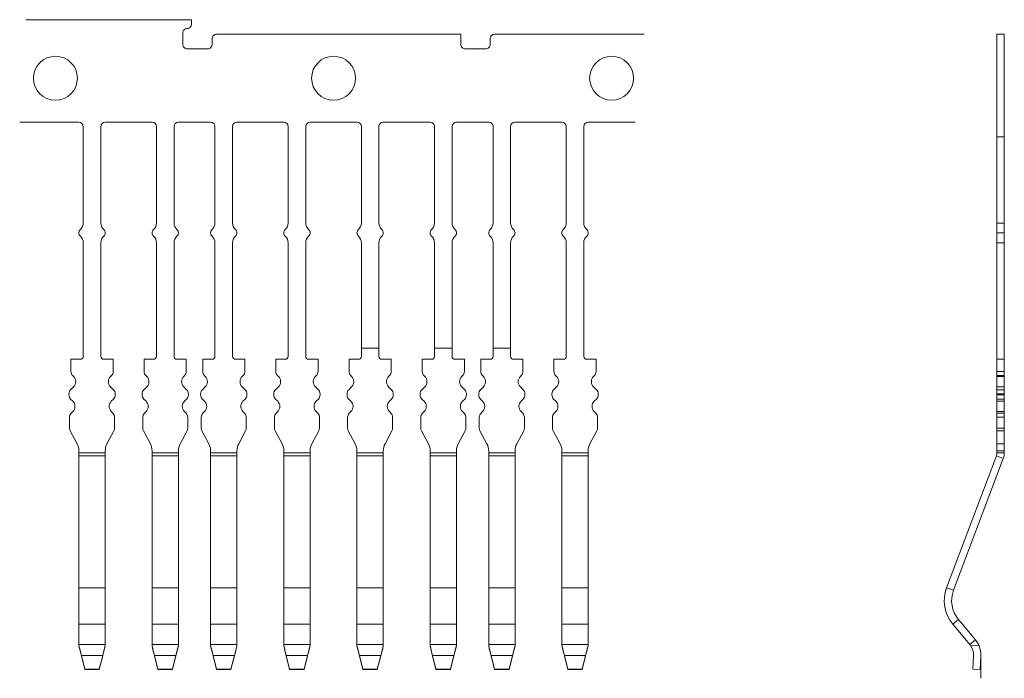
# Model space of a CAD drawing. Header units: millimetres. Extents: x -1657 to 8845, y -11980 to 3013.
# Tile 262 of 262: x 1058 to 1092, y 2321 to 2344. Entities that reach past the tile are written whole.
import ezdxf

# ---------------------------------------------------------------- set-up
doc = ezdxf.new("R2010")
doc.units = ezdxf.units.MM

msp = doc.modelspace()

# ---------------------------------------------------------------- linework, layer by layer
at = {"color": 7, "linetype": 'Continuous', "lineweight": 15}
for p, q in [((1058.1775, 2343.7366), (1063.8406, 2343.7366)), ((1091.3568, 2343.2366), (1091.6068, 2343.2366)), ((1091.3568, 2331.7114), (1091.3568, 2343.2366)), ((1091.6068, 2331.7114), (1091.6068, 2343.2366)), ((1059.9906, 2340.2366), (1057.9683, 2340.2366)), ((1060.8906, 2340.2366), (1062.4906, 2340.2366)), ((1063.3906, 2340.2366), (1064.4906, 2340.2366)), ((1066.9906, 2340.2366), (1065.3906, 2340.2366)), ((1069.4906, 2340.2366), (1067.8906, 2340.2366)), ((1070.3906, 2340.2366), (1071.9906, 2340.2366)), ((1072.8906, 2340.2366), (1073.9906, 2340.2366)), ((1076.4906, 2340.2366), (1074.8906, 2340.2366)), ((1078.9906, 2340.2366), (1077.3906, 2340.2366)), ((1077.3906, 2340.2366), (1078.881, 2340.2366)), ((1060.1406, 2340.0866), (1060.1406, 2336.7844)), ((1060.7406, 2340.0866), (1060.7406, 2336.7844)), ((1062.6406, 2340.0866), (1062.6406, 2336.7844)), ((1063.2406, 2340.0866), (1063.2406, 2336.7844)), ((1064.6406, 2340.0866), (1064.6406, 2336.7844)), ((1065.2406, 2340.0866), (1065.2406, 2336.7844)), ((1067.1406, 2340.0866), (1067.1406, 2336.7844)), ((1067.7406, 2340.0866), (1067.7406, 2336.7844)), ((1069.6406, 2340.0866), (1069.6406, 2336.7844)), ((1070.2406, 2340.0866), (1070.2406, 2336.7844)), ((1072.1406, 2340.0866), (1072.1406, 2336.7844)), ((1072.7406, 2340.0866), (1072.7406, 2336.7844)), ((1074.1406, 2340.0866), (1074.1406, 2336.7844)), ((1074.7406, 2340.0866), (1074.7406, 2336.7844)), ((1076.6406, 2340.0866), (1076.6406, 2336.7844)), ((1077.2406, 2340.0866), (1077.2406, 2336.7844)), ((1091.3568, 2339.7366), (1091.6068, 2339.7366)), ((1091.3568, 2336.7844), (1091.6068, 2336.7844)), ((1091.3568, 2336.449), (1091.6068, 2336.449)), ((1060.1406, 2336.1136), (1060.1406, 2332.2286)), ((1060.7406, 2336.1136), (1060.7406, 2332.2286)), ((1062.6406, 2336.1136), (1062.6406, 2332.2286)), ((1063.2406, 2336.1136), (1063.2406, 2332.2286)), ((1064.6406, 2336.1136), (1064.6406, 2332.2286)), ((1065.2406, 2336.1136), (1065.2406, 2332.2286)), ((1067.1406, 2336.1136), (1067.1406, 2332.2286)), ((1067.7406, 2336.1136), (1067.7406, 2332.2286)), ((1069.6406, 2336.1136), (1069.6406, 2332.2286)), ((1070.2406, 2336.1136), (1070.2406, 2332.2286)), ((1072.1406, 2336.1136), (1072.1406, 2332.2286)), ((1072.7406, 2336.1136), (1072.7406, 2332.2286)), ((1074.1406, 2336.1136), (1074.1406, 2332.2286)), ((1074.7406, 2336.1136), (1074.7406, 2332.2286)), ((1076.6406, 2336.1136), (1076.6406, 2332.2286)), ((1077.2406, 2336.1136), (1077.2406, 2332.2286)), ((1091.3568, 2336.1136), (1091.6068, 2336.1136)), ((1069.6406, 2332.5086), (1070.2406, 2332.5086)), ((1072.1406, 2332.5086), (1072.7406, 2332.5086)), ((1074.1406, 2332.5086), (1074.7406, 2332.5086)), ((1091.3568, 2332.2286), (1091.3568, 2332.1286)), ((1091.6068, 2332.2286), (1091.6068, 2332.1286)), ((1059.7206, 2332.1286), (1060.0406, 2332.1286)), ((1059.7206, 2332.1286), (1060.0406, 2332.1286)), ((1059.7206, 2331.7114), (1059.7206, 2332.1286)), ((1061.1606, 2332.1286), (1060.8406, 2332.1286)), ((1061.1606, 2332.1286), (1060.8406, 2332.1286)), ((1061.1606, 2331.7114), (1061.1606, 2332.1286)), ((1062.2206, 2331.7114), (1062.2206, 2332.1286)), ((1062.2206, 2332.1286), (1062.5406, 2332.1286)), ((1062.2206, 2332.1286), (1062.5406, 2332.1286)), ((1063.6606, 2332.1286), (1063.3406, 2332.1286)), ((1063.6606, 2332.1286), (1063.3406, 2332.1286)), ((1063.6606, 2331.7114), (1063.6606, 2332.1286)), ((1064.2206, 2331.7114), (1064.2206, 2332.1286)), ((1064.2206, 2332.1286), (1064.5406, 2332.1286)), ((1064.2206, 2332.1286), (1064.5406, 2332.1286)), ((1065.6606, 2332.1286), (1065.3406, 2332.1286)), ((1065.6606, 2332.1286), (1065.3406, 2332.1286)), ((1065.6606, 2331.7114), (1065.6606, 2332.1286)), ((1066.7206, 2331.7114), (1066.7206, 2332.1286)), ((1066.7206, 2332.1286), (1067.0406, 2332.1286)), ((1066.7206, 2332.1286), (1067.0406, 2332.1286)), ((1068.1606, 2332.1286), (1067.8406, 2332.1286)), ((1068.1606, 2332.1286), (1067.8406, 2332.1286)), ((1068.1606, 2331.7114), (1068.1606, 2332.1286)), ((1069.2206, 2331.7114), (1069.2206, 2332.1286)), ((1069.2206, 2332.1286), (1069.5406, 2332.1286)), ((1069.2206, 2332.1286), (1069.5406, 2332.1286)), ((1070.6606, 2332.1286), (1070.3406, 2332.1286)), ((1070.6606, 2332.1286), (1070.3406, 2332.1286)), ((1070.6606, 2331.7114), (1070.6606, 2332.1286)), ((1071.7206, 2332.1286), (1072.0406, 2332.1286)), ((1071.7206, 2332.1286), (1072.0406, 2332.1286)), ((1071.7206, 2331.7114), (1071.7206, 2332.1286)), ((1073.1606, 2332.1286), (1072.8406, 2332.1286)), ((1073.1606, 2332.1286), (1072.8406, 2332.1286)), ((1073.1606, 2331.7114), (1073.1606, 2332.1286)), ((1073.7206, 2332.1286), (1074.0406, 2332.1286)), ((1073.7206, 2332.1286), (1074.0406, 2332.1286)), ((1073.7206, 2331.7114), (1073.7206, 2332.1286)), ((1075.1606, 2332.1286), (1074.8406, 2332.1286)), ((1075.1606, 2332.1286), (1074.8406, 2332.1286)), ((1075.1606, 2331.7114), (1075.1606, 2332.1286)), ((1076.2206, 2332.1286), (1076.5406, 2332.1286)), ((1076.2206, 2332.1286), (1076.5406, 2332.1286)), ((1076.2206, 2331.7114), (1076.2206, 2332.1286)), ((1077.6606, 2332.1286), (1077.3406, 2332.1286)), ((1077.6606, 2332.1286), (1077.3406, 2332.1286)), ((1077.6606, 2331.7114), (1077.6606, 2332.1286)), ((1091.6068, 2332.1286), (1091.3568, 2332.1286)), ((1059.8088, 2331.5404), (1059.7791, 2331.57)), ((1061.0723, 2331.5404), (1061.102, 2331.57)), ((1062.3088, 2331.5404), (1062.2791, 2331.57)), ((1063.5723, 2331.5404), (1063.602, 2331.57)), ((1064.3088, 2331.5404), (1064.2791, 2331.57)), ((1065.5723, 2331.5404), (1065.602, 2331.57)), ((1066.8088, 2331.5404), (1066.7791, 2331.57)), ((1068.0723, 2331.5404), (1068.102, 2331.57)), ((1069.3088, 2331.5404), (1069.2791, 2331.57)), ((1070.5723, 2331.5404), (1070.602, 2331.57)), ((1071.8088, 2331.5404), (1071.7791, 2331.57)), ((1073.0723, 2331.5404), (1073.102, 2331.57)), ((1073.8088, 2331.5404), (1073.7791, 2331.57)), ((1075.0723, 2331.5404), (1075.102, 2331.57)), ((1076.3088, 2331.5404), (1076.2791, 2331.57)), ((1077.5723, 2331.5404), (1077.602, 2331.57)), ((1091.3568, 2331.57), (1091.3568, 2331.7114)), ((1091.6068, 2331.7114), (1091.3568, 2331.7114)), ((1091.3568, 2331.5404), (1091.3568, 2331.57)), ((1091.6068, 2331.57), (1091.3568, 2331.57)), ((1091.3568, 2331.1868), (1091.3568, 2331.5404)), ((1091.6068, 2331.5404), (1091.3568, 2331.5404)), ((1091.6068, 2331.57), (1091.6068, 2331.7114)), ((1091.6068, 2331.5404), (1091.6068, 2331.57)), ((1091.6068, 2331.1868), (1091.6068, 2331.5404)), ((1059.7091, 2331.0872), (1059.8088, 2331.1868)), ((1061.172, 2331.0872), (1061.0723, 2331.1868)), ((1062.2091, 2331.0872), (1062.3088, 2331.1868)), ((1063.672, 2331.0872), (1063.5723, 2331.1868)), ((1064.2091, 2331.0872), (1064.3088, 2331.1868)), ((1065.672, 2331.0872), (1065.5723, 2331.1868)), ((1066.7091, 2331.0872), (1066.8088, 2331.1868)), ((1068.172, 2331.0872), (1068.0723, 2331.1868)), ((1069.2091, 2331.0872), (1069.3088, 2331.1868)), ((1070.672, 2331.0872), (1070.5723, 2331.1868)), ((1071.7091, 2331.0872), (1071.8088, 2331.1868)), ((1073.172, 2331.0872), (1073.0723, 2331.1868)), ((1073.7091, 2331.0872), (1073.8088, 2331.1868)), ((1075.172, 2331.0872), (1075.0723, 2331.1868)), ((1076.2091, 2331.0872), (1076.3088, 2331.1868)), ((1077.672, 2331.0872), (1077.5723, 2331.1868)), ((1091.3568, 2331.0872), (1091.3568, 2331.1868)), ((1091.6068, 2331.1868), (1091.3568, 2331.1868)), ((1091.6068, 2331.0872), (1091.6068, 2331.1868)), ((1059.6506, 2330.9114), (1059.6506, 2330.9457)), ((1061.2306, 2330.9114), (1061.2306, 2330.9457)), ((1062.1506, 2330.9114), (1062.1506, 2330.9457)), ((1063.7306, 2330.9114), (1063.7306, 2330.9457)), ((1064.1506, 2330.9114), (1064.1506, 2330.9457)), ((1065.7306, 2330.9114), (1065.7306, 2330.9457)), ((1066.6506, 2330.9114), (1066.6506, 2330.9457)), ((1068.2306, 2330.9114), (1068.2306, 2330.9457)), ((1069.1506, 2330.9114), (1069.1506, 2330.9457)), ((1070.7306, 2330.9114), (1070.7306, 2330.9457)), ((1071.6506, 2330.9114), (1071.6506, 2330.9457)), ((1073.2306, 2330.9114), (1073.2306, 2330.9457)), ((1073.6506, 2330.9114), (1073.6506, 2330.9457)), ((1075.2306, 2330.9114), (1075.2306, 2330.9457)), ((1076.1506, 2330.9114), (1076.1506, 2330.9457)), ((1077.7306, 2330.9114), (1077.7306, 2330.9457)), ((1091.3568, 2330.9457), (1091.3568, 2331.0872)), ((1091.6068, 2331.0872), (1091.3568, 2331.0872)), ((1091.3568, 2330.9114), (1091.3568, 2330.9457)), ((1091.6068, 2330.9457), (1091.3568, 2330.9457)), ((1091.3568, 2330.77), (1091.3568, 2330.9114)), ((1091.6068, 2330.9114), (1091.3568, 2330.9114)), ((1091.6068, 2330.9457), (1091.6068, 2331.0872)), ((1091.6068, 2330.9114), (1091.6068, 2330.9457)), ((1091.6068, 2330.77), (1091.6068, 2330.9114)), ((1059.7838, 2330.6954), (1059.7091, 2330.77)), ((1061.0973, 2330.6954), (1061.172, 2330.77)), ((1062.2838, 2330.6954), (1062.2091, 2330.77)), ((1063.5973, 2330.6954), (1063.672, 2330.77)), ((1064.2838, 2330.6954), (1064.2091, 2330.77)), ((1065.5973, 2330.6954), (1065.672, 2330.77)), ((1066.7838, 2330.6954), (1066.7091, 2330.77)), ((1068.0973, 2330.6954), (1068.172, 2330.77)), ((1069.2838, 2330.6954), (1069.2091, 2330.77)), ((1070.5973, 2330.6954), (1070.672, 2330.77)), ((1071.7838, 2330.6954), (1071.7091, 2330.77)), ((1073.0973, 2330.6954), (1073.172, 2330.77)), ((1073.7838, 2330.6954), (1073.7091, 2330.77)), ((1075.0973, 2330.6954), (1075.172, 2330.77)), ((1076.2838, 2330.6954), (1076.2091, 2330.77)), ((1077.5973, 2330.6954), (1077.672, 2330.77)), ((1091.3568, 2330.6954), (1091.3568, 2330.77)), ((1091.6068, 2330.77), (1091.3568, 2330.77)), ((1091.3568, 2330.3418), (1091.3568, 2330.6954)), ((1091.6068, 2330.6954), (1091.3568, 2330.6954)), ((1091.6068, 2330.6954), (1091.6068, 2330.77)), ((1091.6068, 2330.3418), (1091.6068, 2330.6954)), ((1059.6706, 2329.7786), (1059.6706, 2330.1457)), ((1059.7291, 2330.2872), (1059.7838, 2330.3418)), ((1061.152, 2330.2872), (1061.0973, 2330.3418)), ((1061.2106, 2329.7786), (1061.2106, 2330.1457)), ((1062.1706, 2329.7786), (1062.1706, 2330.1457)), ((1062.2291, 2330.2872), (1062.2838, 2330.3418)), ((1063.652, 2330.2872), (1063.5973, 2330.3418)), ((1063.7106, 2329.7786), (1063.7106, 2330.1457)), ((1064.1706, 2329.7786), (1064.1706, 2330.1457)), ((1064.2291, 2330.2872), (1064.2838, 2330.3418)), ((1065.652, 2330.2872), (1065.5973, 2330.3418)), ((1065.7106, 2329.7786), (1065.7106, 2330.1457)), ((1066.6706, 2329.7786), (1066.6706, 2330.1457)), ((1066.7291, 2330.2872), (1066.7838, 2330.3418)), ((1068.152, 2330.2872), (1068.0973, 2330.3418)), ((1068.2106, 2329.7786), (1068.2106, 2330.1457)), ((1069.1706, 2329.7786), (1069.1706, 2330.1457)), ((1069.2291, 2330.2872), (1069.2838, 2330.3418)), ((1070.652, 2330.2872), (1070.5973, 2330.3418)), ((1070.7106, 2329.7786), (1070.7106, 2330.1457)), ((1071.6706, 2329.7786), (1071.6706, 2330.1457)), ((1071.7291, 2330.2872), (1071.7838, 2330.3418)), ((1073.152, 2330.2872), (1073.0973, 2330.3418)), ((1073.2106, 2329.7786), (1073.2106, 2330.1457)), ((1073.6706, 2329.7786), (1073.6706, 2330.1457)), ((1073.7291, 2330.2872), (1073.7838, 2330.3418)), ((1075.152, 2330.2872), (1075.0973, 2330.3418)), ((1075.2106, 2329.7786), (1075.2106, 2330.1457)), ((1076.1706, 2329.7786), (1076.1706, 2330.1457)), ((1076.2291, 2330.2872), (1076.2838, 2330.3418)), ((1077.652, 2330.2872), (1077.5973, 2330.3418)), ((1077.7106, 2329.7786), (1077.7106, 2330.1457)), ((1091.3568, 2330.2872), (1091.3568, 2330.3418)), ((1091.6068, 2330.3418), (1091.3568, 2330.3418)), ((1091.3568, 2330.1457), (1091.3568, 2330.2872)), ((1091.6068, 2330.2872), (1091.3568, 2330.2872)), ((1091.3568, 2329.7786), (1091.3568, 2330.1457)), ((1091.6068, 2330.1457), (1091.3568, 2330.1457)), ((1091.6068, 2330.2872), (1091.6068, 2330.3418)), ((1091.6068, 2330.1457), (1091.6068, 2330.2872)), ((1091.6068, 2329.7786), (1091.6068, 2330.1457)), ((1059.9317, 2329.2389), (1059.6941, 2329.6845)), ((1060.9494, 2329.2389), (1061.187, 2329.6845)), ((1062.4317, 2329.2389), (1062.1941, 2329.6845)), ((1063.4494, 2329.2389), (1063.687, 2329.6845)), ((1064.4317, 2329.2389), (1064.1941, 2329.6845)), ((1065.4494, 2329.2389), (1065.687, 2329.6845)), ((1066.9317, 2329.2389), (1066.6941, 2329.6845)), ((1067.9494, 2329.2389), (1068.187, 2329.6845)), ((1069.4317, 2329.2389), (1069.1941, 2329.6845)), ((1070.4494, 2329.2389), (1070.687, 2329.6845)), ((1071.9317, 2329.2389), (1071.6941, 2329.6845)), ((1072.9494, 2329.2389), (1073.187, 2329.6845)), ((1073.9317, 2329.2389), (1073.6941, 2329.6845)), ((1074.9494, 2329.2389), (1075.187, 2329.6845)), ((1076.4317, 2329.2389), (1076.1941, 2329.6845)), ((1077.4494, 2329.2389), (1077.687, 2329.6845)), ((1091.3568, 2329.6845), (1091.3568, 2329.7786)), ((1091.6068, 2329.7786), (1091.3568, 2329.7786)), ((1091.3568, 2329.2389), (1091.3568, 2329.6845)), ((1091.6068, 2329.6845), (1091.3568, 2329.6845)), ((1091.6068, 2329.6845), (1091.6068, 2329.7786)), ((1091.6068, 2329.2389), (1091.6068, 2329.6845)), ((1091.3568, 2329.0036), (1091.3568, 2329.2389)), ((1091.3568, 2329.2389), (1091.6068, 2329.2389)), ((1091.6068, 2329.2389), (1091.6068, 2329.0036)), ((1059.9906, 2328.929), (1059.9906, 2329.0036)), ((1059.9906, 2328.823), (1059.9906, 2328.929)), ((1060.8906, 2328.929), (1059.9906, 2328.929)), ((1059.9906, 2324.3201), (1059.9906, 2328.823)), ((1060.8906, 2328.823), (1059.9906, 2328.823)), ((1060.8906, 2328.929), (1060.8906, 2329.0036)), ((1060.8906, 2328.823), (1060.8906, 2328.929)), ((1060.8906, 2324.3201), (1060.8906, 2328.823)), ((1062.4906, 2328.929), (1062.4906, 2329.0036)), ((1063.3906, 2328.929), (1062.4906, 2328.929)), ((1062.4906, 2328.823), (1062.4906, 2328.929)), ((1063.3906, 2328.823), (1062.4906, 2328.823)), ((1062.4906, 2324.3201), (1062.4906, 2328.823)), ((1063.3906, 2328.929), (1063.3906, 2329.0036)), ((1063.3906, 2328.823), (1063.3906, 2328.929)), ((1063.3906, 2324.3201), (1063.3906, 2328.823)), ((1064.4906, 2328.929), (1064.4906, 2329.0036)), ((1065.3906, 2328.929), (1064.4906, 2328.929)), ((1064.4906, 2328.823), (1064.4906, 2328.929)), ((1065.3906, 2328.823), (1064.4906, 2328.823)), ((1064.4906, 2324.3201), (1064.4906, 2328.823)), ((1065.3906, 2328.929), (1065.3906, 2329.0036)), ((1065.3906, 2328.823), (1065.3906, 2328.929)), ((1065.3906, 2324.3201), (1065.3906, 2328.823)), ((1066.9906, 2328.929), (1066.9906, 2329.0036)), ((1067.8906, 2328.929), (1066.9906, 2328.929)), ((1066.9906, 2328.823), (1066.9906, 2328.929)), ((1067.8906, 2328.823), (1066.9906, 2328.823)), ((1066.9906, 2324.3201), (1066.9906, 2328.823)), ((1067.8906, 2328.929), (1067.8906, 2329.0036)), ((1067.8906, 2328.823), (1067.8906, 2328.929)), ((1067.8906, 2324.3201), (1067.8906, 2328.823)), ((1069.4906, 2328.929), (1069.4906, 2329.0036)), ((1069.4906, 2328.823), (1069.4906, 2328.929)), ((1070.3906, 2328.929), (1069.4906, 2328.929)), ((1069.4906, 2324.3201), (1069.4906, 2328.823)), ((1070.3906, 2328.823), (1069.4906, 2328.823)), ((1070.3906, 2328.929), (1070.3906, 2329.0036)), ((1070.3906, 2328.823), (1070.3906, 2328.929)), ((1070.3906, 2324.3201), (1070.3906, 2328.823)), ((1071.9906, 2328.929), (1071.9906, 2329.0036)), ((1071.9906, 2328.823), (1071.9906, 2328.929)), ((1072.8906, 2328.929), (1071.9906, 2328.929)), ((1071.9906, 2324.3201), (1071.9906, 2328.823)), ((1072.8906, 2328.823), (1071.9906, 2328.823)), ((1072.8906, 2328.929), (1072.8906, 2329.0036)), ((1072.8906, 2328.823), (1072.8906, 2328.929)), ((1072.8906, 2324.3201), (1072.8906, 2328.823)), ((1073.9906, 2328.929), (1073.9906, 2329.0036)), ((1073.9906, 2328.823), (1073.9906, 2328.929)), ((1074.8906, 2328.929), (1073.9906, 2328.929)), ((1073.9906, 2324.3201), (1073.9906, 2328.823)), ((1074.8906, 2328.823), (1073.9906, 2328.823)), ((1074.8906, 2328.929), (1074.8906, 2329.0036)), ((1074.8906, 2328.823), (1074.8906, 2328.929)), ((1074.8906, 2324.3201), (1074.8906, 2328.823)), ((1076.4906, 2328.929), (1076.4906, 2329.0036)), ((1076.4906, 2328.823), (1076.4906, 2328.929)), ((1077.3906, 2328.929), (1076.4906, 2328.929)), ((1076.4906, 2324.3201), (1076.4906, 2328.823)), ((1077.3906, 2328.823), (1076.4906, 2328.823)), ((1077.3906, 2328.929), (1077.3906, 2329.0036)), ((1077.3906, 2328.823), (1077.3906, 2328.929)), ((1077.3906, 2324.3201), (1077.3906, 2328.823)), ((1089.6373, 2324.3201), (1091.3374, 2328.823)), ((1091.5713, 2328.7347), (1091.3374, 2328.823)), ((1091.3568, 2328.929), (1091.3568, 2329.0036)), ((1091.6068, 2329.0036), (1091.3568, 2329.0036)), ((1091.3568, 2328.929), (1091.6068, 2328.929)), ((1091.6068, 2328.929), (1091.6068, 2329.0036)), ((1089.8712, 2324.2318), (1091.5713, 2328.7347)), ((1059.9906, 2323.0772), (1059.9906, 2324.3201)), ((1060.8906, 2324.3201), (1059.9906, 2324.3201)), ((1060.8906, 2323.0772), (1060.8906, 2324.3201)), ((1063.3906, 2324.3201), (1062.4906, 2324.3201)), ((1062.4906, 2323.0772), (1062.4906, 2324.3201)), ((1063.3906, 2323.0772), (1063.3906, 2324.3201)), ((1065.3906, 2324.3201), (1064.4906, 2324.3201)), ((1064.4906, 2323.0772), (1064.4906, 2324.3201)), ((1065.3906, 2323.0772), (1065.3906, 2324.3201)), ((1067.8906, 2324.3201), (1066.9906, 2324.3201)), ((1066.9906, 2323.0772), (1066.9906, 2324.3201)), ((1067.8906, 2323.0772), (1067.8906, 2324.3201)), ((1069.4906, 2323.0772), (1069.4906, 2324.3201)), ((1070.3906, 2324.3201), (1069.4906, 2324.3201)), ((1070.3906, 2323.0772), (1070.3906, 2324.3201)), ((1071.9906, 2323.0772), (1071.9906, 2324.3201)), ((1072.8906, 2324.3201), (1071.9906, 2324.3201)), ((1072.8906, 2323.0772), (1072.8906, 2324.3201)), ((1073.9906, 2323.0772), (1073.9906, 2324.3201)), ((1074.8906, 2324.3201), (1073.9906, 2324.3201)), ((1074.8906, 2323.0772), (1074.8906, 2324.3201)), ((1076.4906, 2323.0772), (1076.4906, 2324.3201)), ((1077.3906, 2324.3201), (1076.4906, 2324.3201)), ((1077.3906, 2323.0772), (1077.3906, 2324.3201)), ((1089.6373, 2324.3201), (1089.8712, 2324.2318)), ((1059.9906, 2322.3812), (1059.9906, 2323.0772)), ((1060.8906, 2323.0772), (1059.9906, 2323.0772)), ((1060.8906, 2322.3812), (1060.8906, 2323.0772)), ((1063.3906, 2323.0772), (1062.4906, 2323.0772)), ((1062.4906, 2322.3812), (1062.4906, 2323.0772)), ((1063.3906, 2322.3812), (1063.3906, 2323.0772)), ((1065.3906, 2323.0772), (1064.4906, 2323.0772)), ((1064.4906, 2322.3812), (1064.4906, 2323.0772)), ((1065.3906, 2322.3812), (1065.3906, 2323.0772)), ((1067.8906, 2323.0772), (1066.9906, 2323.0772)), ((1066.9906, 2322.3812), (1066.9906, 2323.0772)), ((1067.8906, 2322.3812), (1067.8906, 2323.0772)), ((1069.4906, 2322.3812), (1069.4906, 2323.0772)), ((1070.3906, 2323.0772), (1069.4906, 2323.0772)), ((1070.3906, 2322.3812), (1070.3906, 2323.0772)), ((1071.9906, 2322.3812), (1071.9906, 2323.0772)), ((1072.8906, 2323.0772), (1071.9906, 2323.0772)), ((1072.8906, 2322.3812), (1072.8906, 2323.0772)), ((1073.9906, 2322.3812), (1073.9906, 2323.0772)), ((1074.8906, 2323.0772), (1073.9906, 2323.0772)), ((1074.8906, 2322.3812), (1074.8906, 2323.0772)), ((1076.4906, 2322.3812), (1076.4906, 2323.0772)), ((1077.3906, 2323.0772), (1076.4906, 2323.0772)), ((1077.3906, 2322.3812), (1077.3906, 2323.0772)), ((1090.0393, 2323.2375), (1089.8474, 2323.0772)), ((1090.4289, 2322.3812), (1089.8474, 2323.0772)), ((1090.6207, 2322.5415), (1090.0393, 2323.2375)), ((1090.4289, 2322.3812), (1090.6207, 2322.5415)), ((1059.9906, 2322.3468), (1059.9906, 2322.3812)), ((1060.8906, 2322.3812), (1059.9906, 2322.3812)), ((1059.9906, 2322.3315), (1059.9906, 2322.3468)), ((1060.8906, 2322.3468), (1060.8906, 2322.3812)), ((1060.8906, 2322.3468), (1060.8906, 2322.3315)), ((1063.3906, 2322.3812), (1062.4906, 2322.3812)), ((1062.4906, 2322.3468), (1062.4906, 2322.3812)), ((1062.4906, 2322.3315), (1062.4906, 2322.3468)), ((1063.3906, 2322.3468), (1063.3906, 2322.3812)), ((1063.3906, 2322.3468), (1063.3906, 2322.3315)), ((1065.3906, 2322.3812), (1064.4906, 2322.3812)), ((1064.4906, 2322.3468), (1064.4906, 2322.3812)), ((1064.4906, 2322.3315), (1064.4906, 2322.3468)), ((1065.3906, 2322.3468), (1065.3906, 2322.3812)), ((1065.3906, 2322.3468), (1065.3906, 2322.3315)), ((1067.8906, 2322.3812), (1066.9906, 2322.3812)), ((1066.9906, 2322.3468), (1066.9906, 2322.3812)), ((1066.9906, 2322.3315), (1066.9906, 2322.3468)), ((1067.8906, 2322.3468), (1067.8906, 2322.3812)), ((1067.8906, 2322.3468), (1067.8906, 2322.3315)), ((1069.4906, 2322.3468), (1069.4906, 2322.3812)), ((1070.3906, 2322.3812), (1069.4906, 2322.3812)), ((1069.4906, 2322.3315), (1069.4906, 2322.3468)), ((1070.3906, 2322.3468), (1070.3906, 2322.3812)), ((1070.3906, 2322.3468), (1070.3906, 2322.3315)), ((1071.9906, 2322.3468), (1071.9906, 2322.3812)), ((1072.8906, 2322.3812), (1071.9906, 2322.3812)), ((1071.9906, 2322.3315), (1071.9906, 2322.3468)), ((1072.8906, 2322.3468), (1072.8906, 2322.3812)), ((1072.8906, 2322.3468), (1072.8906, 2322.3315)), ((1073.9906, 2322.3468), (1073.9906, 2322.3812)), ((1074.8906, 2322.3812), (1073.9906, 2322.3812)), ((1073.9906, 2322.3315), (1073.9906, 2322.3468)), ((1074.8906, 2322.3468), (1074.8906, 2322.3812)), ((1074.8906, 2322.3468), (1074.8906, 2322.3315)), ((1076.4906, 2322.3468), (1076.4906, 2322.3812)), ((1077.3906, 2322.3812), (1076.4906, 2322.3812)), ((1076.4906, 2322.3315), (1076.4906, 2322.3468)), ((1077.3906, 2322.3468), (1077.3906, 2322.3812)), ((1077.3906, 2322.3468), (1077.3906, 2322.3315)), ((1090.4554, 2322.3468), (1090.7472, 2322.3315)), ((1060.0759, 2321.9998), (1060.1906, 2321.5417)), ((1060.8031, 2321.9998), (1060.0759, 2321.9998)), ((1060.1906, 2321.5286), (1060.0759, 2321.9867)), ((1060.6856, 2321.5417), (1060.8031, 2321.9998)), ((1060.8031, 2321.9867), (1060.6856, 2321.5286)), ((1063.3031, 2321.9998), (1062.5759, 2321.9998)), ((1062.5759, 2321.9998), (1062.6906, 2321.5417)), ((1062.6906, 2321.5286), (1062.5759, 2321.9867)), ((1063.1856, 2321.5417), (1063.3031, 2321.9998)), ((1063.3031, 2321.9867), (1063.1856, 2321.5286)), ((1065.3031, 2321.9998), (1064.5759, 2321.9998)), ((1064.5759, 2321.9998), (1064.6906, 2321.5417)), ((1064.6906, 2321.5286), (1064.5759, 2321.9867)), ((1065.1856, 2321.5417), (1065.3031, 2321.9998)), ((1065.3031, 2321.9867), (1065.1856, 2321.5286)), ((1067.8031, 2321.9998), (1067.0759, 2321.9998)), ((1067.0759, 2321.9998), (1067.1906, 2321.5417)), ((1067.1906, 2321.5286), (1067.0759, 2321.9867)), ((1067.6856, 2321.5417), (1067.8031, 2321.9998)), ((1067.8031, 2321.9867), (1067.6856, 2321.5286)), ((1069.5759, 2321.9998), (1069.6906, 2321.5417)), ((1070.3031, 2321.9998), (1069.5759, 2321.9998)), ((1069.6906, 2321.5286), (1069.5759, 2321.9867)), ((1070.1856, 2321.5417), (1070.3031, 2321.9998)), ((1070.3031, 2321.9867), (1070.1856, 2321.5286)), ((1072.0759, 2321.9998), (1072.1906, 2321.5417)), ((1072.8031, 2321.9998), (1072.0759, 2321.9998)), ((1072.1906, 2321.5286), (1072.0759, 2321.9867)), ((1072.6856, 2321.5417), (1072.8031, 2321.9998)), ((1072.8031, 2321.9867), (1072.6856, 2321.5286)), ((1074.0759, 2321.9998), (1074.1906, 2321.5417)), ((1074.8031, 2321.9998), (1074.0759, 2321.9998)), ((1074.1906, 2321.5286), (1074.0759, 2321.9867)), ((1074.6856, 2321.5417), (1074.8031, 2321.9998)), ((1074.8031, 2321.9867), (1074.6856, 2321.5286)), ((1076.5759, 2321.9998), (1076.6906, 2321.5417)), ((1077.3031, 2321.9998), (1076.5759, 2321.9998)), ((1076.6906, 2321.5286), (1076.5759, 2321.9867)), ((1077.1856, 2321.5417), (1077.3031, 2321.9998)), ((1077.3031, 2321.9867), (1077.1856, 2321.5286)), ((1090.532, 2321.5417), (1090.556, 2321.9998)), ((1090.8057, 2321.9867), (1090.7817, 2321.5286)), ((1060.6856, 2321.5417), (1060.1906, 2321.5417)), ((1060.1906, 2321.5417), (1060.1906, 2321.5286)), ((1060.6856, 2321.5286), (1060.1906, 2321.5286)), ((1060.6856, 2321.5286), (1060.6856, 2321.5417)), ((1062.6906, 2321.5417), (1062.6906, 2321.5286)), ((1063.1856, 2321.5417), (1062.6906, 2321.5417)), ((1063.1856, 2321.5286), (1062.6906, 2321.5286)), ((1063.1856, 2321.5286), (1063.1856, 2321.5417)), ((1064.6906, 2321.5417), (1064.6906, 2321.5286)), ((1065.1856, 2321.5417), (1064.6906, 2321.5417)), ((1065.1856, 2321.5286), (1064.6906, 2321.5286)), ((1065.1856, 2321.5286), (1065.1856, 2321.5417)), ((1067.1906, 2321.5417), (1067.1906, 2321.5286)), ((1067.6856, 2321.5417), (1067.1906, 2321.5417)), ((1067.6856, 2321.5286), (1067.1906, 2321.5286)), ((1067.6856, 2321.5286), (1067.6856, 2321.5417)), ((1070.1856, 2321.5417), (1069.6906, 2321.5417)), ((1069.6906, 2321.5417), (1069.6906, 2321.5286)), ((1070.1856, 2321.5286), (1069.6906, 2321.5286)), ((1070.1856, 2321.5286), (1070.1856, 2321.5417)), ((1072.6856, 2321.5417), (1072.1906, 2321.5417)), ((1072.1906, 2321.5417), (1072.1906, 2321.5286)), ((1072.6856, 2321.5286), (1072.1906, 2321.5286)), ((1072.6856, 2321.5286), (1072.6856, 2321.5417)), ((1074.6856, 2321.5417), (1074.1906, 2321.5417)), ((1074.1906, 2321.5417), (1074.1906, 2321.5286)), ((1074.6856, 2321.5286), (1074.1906, 2321.5286)), ((1074.6856, 2321.5286), (1074.6856, 2321.5417)), ((1077.1856, 2321.5417), (1076.6906, 2321.5417)), ((1076.6906, 2321.5417), (1076.6906, 2321.5286)), ((1077.1856, 2321.5286), (1076.6906, 2321.5286)), ((1077.1856, 2321.5286), (1077.1856, 2321.5417)), ((1090.7817, 2321.5286), (1090.532, 2321.5417))]:
    msp.add_line(p, q, dxfattribs=at)
at = {"color": 3, "linetype": 'Continuous', "lineweight": 9}
for p, q in [((1091.582, 2328.763), (1091.6068, 2328.8286)), ((1091.6068, 2328.929), (1091.6068, 2328.8286)), ((1090.8068, 2322.0286), (1090.8068, 2321.2238))]:
    msp.add_line(p, q, dxfattribs=at)
at = {"color": 7, "linetype": 'Continuous', "lineweight": 15}
for points in [[(1063.8406, 2343.7366), (1063.8406, 2343.6366), (1063.8406, 2343.5866, -0.4142136), (1063.6906, 2343.4366, 0.4142136), (1063.5406, 2343.2866), (1063.5406, 2343.2366), (1063.5406, 2342.8866, 0.4142136), (1063.6906, 2342.7366), (1064.3906, 2342.7366, 0.4142136), (1064.5406, 2342.8866), (1064.5406, 2343.0866, -0.4142136), (1064.6906, 2343.2366), (1073.0406, 2343.2366)], [(1073.0406, 2343.2366), (1073.0406, 2342.8866, 0.4142136), (1073.1906, 2342.7366), (1073.8906, 2342.7366, 0.4142136), (1074.0406, 2342.8866), (1074.0406, 2343.0866, -0.4142136), (1074.1906, 2343.2366), (1079.3038, 2343.2366)]]:
    msp.add_lwpolyline(points, format="xyb", dxfattribs=at)
for centre in [(1059.1906, 2341.7366), (1068.6906, 2341.7366), (1078.1906, 2341.7366)]:
    msp.add_circle(centre, 0.75, dxfattribs=at)
for centre, radius, start, end in [((1059.9906, 2340.0866), 0.15, 360, 90), ((1060.8906, 2340.0866), 0.15, 90, 180), ((1062.4906, 2340.0866), 0.15, 360, 90), ((1063.3906, 2340.0866), 0.15, 90, 180), ((1064.4906, 2340.0866), 0.15, 360, 90), ((1065.3906, 2340.0866), 0.15, 90, 180), ((1066.9906, 2340.0866), 0.15, 360, 90), ((1067.8906, 2340.0866), 0.15, 90, 180), ((1069.4906, 2340.0866), 0.15, 0, 90), ((1070.3906, 2340.0866), 0.15, 90, 180), ((1071.9906, 2340.0866), 0.15, 360, 90), ((1072.8906, 2340.0866), 0.15, 90, 180), ((1073.9906, 2340.0866), 0.15, 360, 90), ((1074.8906, 2340.0866), 0.15, 90, 180), ((1076.4906, 2340.0866), 0.15, 360, 90), ((1077.3906, 2340.0866), 0.15, 90, 180), ((1060.1406, 2336.449), 0.15, 131.81031, 228.18969), ((1059.8406, 2336.7844), 0.3, 311.81031, 0), ((1061.0406, 2336.7844), 0.3, 180, 228.18969), ((1060.7406, 2336.449), 0.15, 311.81031, 48.18969), ((1062.6406, 2336.449), 0.15, 131.81031, 228.18969), ((1062.3406, 2336.7844), 0.3, 311.81031, 0), ((1063.5406, 2336.7844), 0.3, 180, 228.18969), ((1063.2406, 2336.449), 0.15, 311.81031, 48.18969), ((1064.6406, 2336.449), 0.15, 131.81031, 228.18969), ((1064.3406, 2336.7844), 0.3, 311.81031, 0), ((1065.5406, 2336.7844), 0.3, 180, 228.18969), ((1065.2406, 2336.449), 0.15, 311.81031, 48.18969), ((1067.1406, 2336.449), 0.15, 131.81031, 228.18969), ((1066.8406, 2336.7844), 0.3, 311.81031, 0), ((1068.0406, 2336.7844), 0.3, 180, 228.18969), ((1067.7406, 2336.449), 0.15, 311.81031, 48.18969), ((1069.6406, 2336.449), 0.15, 131.81031, 228.18969), ((1069.3406, 2336.7844), 0.3, 311.81031, 0), ((1070.5406, 2336.7844), 0.3, 180, 228.18969), ((1070.2406, 2336.449), 0.15, 311.81031, 48.18969), ((1072.1406, 2336.449), 0.15, 131.81031, 228.18969), ((1071.8406, 2336.7844), 0.3, 311.81031, 0), ((1073.0406, 2336.7844), 0.3, 180, 228.18969), ((1072.7406, 2336.449), 0.15, 311.81031, 48.18969), ((1074.1406, 2336.449), 0.15, 131.81031, 228.18969), ((1073.8406, 2336.7844), 0.3, 311.81031, 0), ((1075.0406, 2336.7844), 0.3, 180, 228.18969), ((1074.7406, 2336.449), 0.15, 311.81031, 48.18969), ((1076.6406, 2336.449), 0.15, 131.81031, 228.18969), ((1076.3406, 2336.7844), 0.3, 311.81031, 0), ((1077.5406, 2336.7844), 0.3, 180, 228.18969), ((1077.2406, 2336.449), 0.15, 311.81031, 48.18969), ((1059.8406, 2336.1136), 0.3, 0, 48.18969), ((1061.0406, 2336.1136), 0.3, 131.81031, 180), ((1062.3406, 2336.1136), 0.3, 0, 48.18969), ((1063.5406, 2336.1136), 0.3, 131.81031, 180), ((1064.3406, 2336.1136), 0.3, 0, 48.18969), ((1065.5406, 2336.1136), 0.3, 131.81031, 180), ((1066.8406, 2336.1136), 0.3, 0, 48.18969), ((1068.0406, 2336.1136), 0.3, 131.81031, 180), ((1069.3406, 2336.1136), 0.3, 0, 48.18969), ((1070.5406, 2336.1136), 0.3, 131.81031, 180), ((1071.8406, 2336.1136), 0.3, 0, 48.18969), ((1073.0406, 2336.1136), 0.3, 131.81031, 180), ((1073.8406, 2336.1136), 0.3, 0, 48.18969), ((1075.0406, 2336.1136), 0.3, 131.81031, 180), ((1076.3406, 2336.1136), 0.3, 0, 48.18969), ((1077.5406, 2336.1136), 0.3, 131.81031, 180), ((1060.0406, 2332.2286), 0.1, 270, 0), ((1060.0406, 2332.2286), 0.1, 270, 0), ((1060.8406, 2332.2286), 0.1, 180, 270), ((1060.8406, 2332.2286), 0.1, 180, 270), ((1062.5406, 2332.2286), 0.1, 270, 0), ((1062.5406, 2332.2286), 0.1, 270, 0), ((1063.3406, 2332.2286), 0.1, 180, 270), ((1063.3406, 2332.2286), 0.1, 180, 270), ((1064.5406, 2332.2286), 0.1, 270, 0), ((1064.5406, 2332.2286), 0.1, 270, 0), ((1065.3406, 2332.2286), 0.1, 180, 270), ((1065.3406, 2332.2286), 0.1, 180, 270), ((1067.0406, 2332.2286), 0.1, 270, 0), ((1067.0406, 2332.2286), 0.1, 270, 0), ((1067.8406, 2332.2286), 0.1, 180, 270), ((1067.8406, 2332.2286), 0.1, 180, 270), ((1069.5406, 2332.2286), 0.1, 270, 0), ((1069.5406, 2332.2286), 0.1, 270, 0), ((1070.3406, 2332.2286), 0.1, 180, 270), ((1070.3406, 2332.2286), 0.1, 180, 270), ((1072.0406, 2332.2286), 0.1, 270, 0), ((1072.0406, 2332.2286), 0.1, 270, 0), ((1072.8406, 2332.2286), 0.1, 180, 270), ((1072.8406, 2332.2286), 0.1, 180, 270), ((1074.0406, 2332.2286), 0.1, 270, 0), ((1074.0406, 2332.2286), 0.1, 270, 0), ((1074.8406, 2332.2286), 0.1, 180, 270), ((1074.8406, 2332.2286), 0.1, 180, 270), ((1076.5406, 2332.2286), 0.1, 270, 0), ((1076.5406, 2332.2286), 0.1, 270, 0), ((1077.3406, 2332.2286), 0.1, 180, 270), ((1077.3406, 2332.2286), 0.1, 180, 270), ((1059.9206, 2331.7114), 0.2, 180, 225), ((1059.632, 2331.3636), 0.25, 315, 45), ((1061.2491, 2331.3636), 0.25, 135, 225), ((1060.9606, 2331.7114), 0.2, 315, 0), ((1062.4206, 2331.7114), 0.2, 180, 225), ((1062.132, 2331.3636), 0.25, 315, 45), ((1063.7491, 2331.3636), 0.25, 135, 225), ((1063.4606, 2331.7114), 0.2, 315, 0), ((1064.4206, 2331.7114), 0.2, 180, 225), ((1064.132, 2331.3636), 0.25, 315, 45), ((1065.7491, 2331.3636), 0.25, 135, 225), ((1065.4606, 2331.7114), 0.2, 315, 0), ((1066.9206, 2331.7114), 0.2, 180, 225), ((1066.632, 2331.3636), 0.25, 315, 45), ((1068.2491, 2331.3636), 0.25, 135, 225), ((1067.9606, 2331.7114), 0.2, 315, 0), ((1069.4206, 2331.7114), 0.2, 180, 225), ((1069.132, 2331.3636), 0.25, 315, 45), ((1070.7491, 2331.3636), 0.25, 135, 225), ((1070.4606, 2331.7114), 0.2, 315, 0), ((1071.9206, 2331.7114), 0.2, 180, 225), ((1071.632, 2331.3636), 0.25, 315, 45), ((1073.2491, 2331.3636), 0.25, 135, 225), ((1072.9606, 2331.7114), 0.2, 315, 0), ((1073.9206, 2331.7114), 0.2, 180, 225), ((1073.632, 2331.3636), 0.25, 315, 45), ((1075.2491, 2331.3636), 0.25, 135, 225), ((1074.9606, 2331.7114), 0.2, 315, 0), ((1076.4206, 2331.7114), 0.2, 180, 225), ((1076.132, 2331.3636), 0.25, 315, 45), ((1077.7491, 2331.3636), 0.25, 135, 225), ((1077.4606, 2331.7114), 0.2, 315, 0), ((1059.8506, 2330.9457), 0.2, 135, 180), ((1059.8506, 2330.9114), 0.2, 180, 225), ((1061.0306, 2330.9457), 0.2, 0, 45), ((1061.0306, 2330.9114), 0.2, 315, 0), ((1062.3506, 2330.9457), 0.2, 135, 180), ((1062.3506, 2330.9114), 0.2, 180, 225), ((1063.5306, 2330.9457), 0.2, 0, 45), ((1063.5306, 2330.9114), 0.2, 315, 0), ((1064.3506, 2330.9457), 0.2, 135, 180), ((1064.3506, 2330.9114), 0.2, 180, 225), ((1065.5306, 2330.9457), 0.2, 0, 45), ((1065.5306, 2330.9114), 0.2, 315, 0), ((1066.8506, 2330.9457), 0.2, 135, 180), ((1066.8506, 2330.9114), 0.2, 180, 225), ((1068.0306, 2330.9457), 0.2, 0, 45), ((1068.0306, 2330.9114), 0.2, 315, 0), ((1069.3506, 2330.9457), 0.2, 135, 180), ((1069.3506, 2330.9114), 0.2, 180, 225), ((1070.5306, 2330.9457), 0.2, 0, 45), ((1070.5306, 2330.9114), 0.2, 315, 0), ((1071.8506, 2330.9457), 0.2, 135, 180), ((1071.8506, 2330.9114), 0.2, 180, 225), ((1073.0306, 2330.9457), 0.2, 0, 45), ((1073.0306, 2330.9114), 0.2, 315, 0), ((1073.8506, 2330.9457), 0.2, 135, 180), ((1073.8506, 2330.9114), 0.2, 180, 225), ((1075.0306, 2330.9457), 0.2, 0, 45), ((1075.0306, 2330.9114), 0.2, 315, 0), ((1076.3506, 2330.9457), 0.2, 135, 180), ((1076.3506, 2330.9114), 0.2, 180, 225), ((1077.5306, 2330.9457), 0.2, 0, 45), ((1077.5306, 2330.9114), 0.2, 315, 0), ((1059.607, 2330.5186), 0.25, 315, 45), ((1061.2741, 2330.5186), 0.25, 135, 225), ((1062.107, 2330.5186), 0.25, 315, 45), ((1063.7741, 2330.5186), 0.25, 135, 225), ((1064.107, 2330.5186), 0.25, 315, 45), ((1065.7741, 2330.5186), 0.25, 135, 225), ((1066.607, 2330.5186), 0.25, 315, 45), ((1068.2741, 2330.5186), 0.25, 135, 225), ((1069.107, 2330.5186), 0.25, 315, 45), ((1070.7741, 2330.5186), 0.25, 135, 225), ((1071.607, 2330.5186), 0.25, 315, 45), ((1073.2741, 2330.5186), 0.25, 135, 225), ((1073.607, 2330.5186), 0.25, 315, 45), ((1075.2741, 2330.5186), 0.25, 135, 225), ((1076.107, 2330.5186), 0.25, 315, 45), ((1077.7741, 2330.5186), 0.25, 135, 225), ((1059.8706, 2330.1457), 0.2, 135, 180), ((1061.0106, 2330.1457), 0.2, 0, 45), ((1062.3706, 2330.1457), 0.2, 135, 180), ((1063.5106, 2330.1457), 0.2, 0, 45), ((1064.3706, 2330.1457), 0.2, 135, 180), ((1065.5106, 2330.1457), 0.2, 0, 45), ((1066.8706, 2330.1457), 0.2, 135, 180), ((1068.0106, 2330.1457), 0.2, 0, 45), ((1069.3706, 2330.1457), 0.2, 135, 180), ((1070.5106, 2330.1457), 0.2, 0, 45), ((1071.8706, 2330.1457), 0.2, 135, 180), ((1073.0106, 2330.1457), 0.2, 0, 45), ((1073.8706, 2330.1457), 0.2, 135, 180), ((1075.0106, 2330.1457), 0.2, 0, 45), ((1076.3706, 2330.1457), 0.2, 135, 180), ((1077.5106, 2330.1457), 0.2, 0, 45), ((1059.8706, 2329.7786), 0.2, 180, 208.07249), ((1061.0106, 2329.7786), 0.2, 331.92751, 0), ((1062.3706, 2329.7786), 0.2, 180, 208.07249), ((1063.5106, 2329.7786), 0.2, 331.92751, 0), ((1064.3706, 2329.7786), 0.2, 180, 208.07249), ((1065.5106, 2329.7786), 0.2, 331.92751, 0), ((1066.8706, 2329.7786), 0.2, 180, 208.07249), ((1068.0106, 2329.7786), 0.2, 331.92751, 0), ((1069.3706, 2329.7786), 0.2, 180, 208.07249), ((1070.5106, 2329.7786), 0.2, 331.92751, 0), ((1071.8706, 2329.7786), 0.2, 180, 208.07249), ((1073.0106, 2329.7786), 0.2, 331.92751, 0), ((1073.8706, 2329.7786), 0.2, 180, 208.07249), ((1075.0106, 2329.7786), 0.2, 331.92751, 0), ((1076.3706, 2329.7786), 0.2, 180, 208.07249), ((1077.5106, 2329.7786), 0.2, 331.92751, 0), ((1059.4906, 2329.0036), 0.5, 0, 28.07249), ((1061.3906, 2329.0036), 0.5, 151.92751, 180), ((1061.9906, 2329.0036), 0.5, 0, 28.07249), ((1063.8906, 2329.0036), 0.5, 151.92751, 180), ((1063.9906, 2329.0036), 0.5, 0, 28.07249), ((1065.8906, 2329.0036), 0.5, 151.92751, 180), ((1066.4906, 2329.0036), 0.5, 0, 28.07249), ((1068.3906, 2329.0036), 0.5, 151.92751, 180), ((1068.9906, 2329.0036), 0.5, 0, 28.07249), ((1070.8906, 2329.0036), 0.5, 151.92751, 180), ((1071.4906, 2329.0036), 0.5, 0, 28.07249), ((1071.4906, 2329.0036), 0.5, 0, 28.07249), ((1073.3906, 2329.0036), 0.5, 151.92751, 180), ((1073.4906, 2329.0036), 0.5, 0, 28.07249), ((1075.3906, 2329.0036), 0.5, 151.92751, 180), ((1075.9906, 2329.0036), 0.5, 0, 28.07249), ((1077.8906, 2329.0036), 0.5, 151.92751, 180), ((1091.0568, 2328.929), 0.3, 339.31569, 360), ((1091.0568, 2328.929), 0.55, 339.31569, 360), ((1090.8068, 2323.8786), 1.25, 159.31569, 219.87384), ((1090.8068, 2323.8786), 1, 159.31569, 219.87384), ((1090.0068, 2322.0286), 0.8, 22.24882, 39.87384), ((1090.0068, 2322.0286), 0.55, 35.34801, 39.87384), ((1090.0068, 2322.0286), 0.55, 357, 35.34801), ((1090.0068, 2322.0286), 0.8, 357, 22.24882)]:
    msp.add_arc(centre, radius, start, end, dxfattribs=at)
for centre, major_axis, ratio, start_param, end_param in [((1060.0759, 2322.0286), (-0.1373, 0.55), 0.0123162, 0.9507818, 1.6200809), ((1060.0759, 2322.0286), (-0.1998, 0.8), 0.0123162, 1.1794059, 1.6200809), ((1060.8031, 2322.0286), (0.1408, 0.55), 0.0125867, 4.6632506, 5.3325497), ((1060.8031, 2322.0286), (0.2048, 0.8), 0.0125867, 4.6632506, 5.1039255), ((1062.5759, 2322.0286), (-0.1373, 0.55), 0.0123162, 0.9507818, 1.6200809), ((1062.5759, 2322.0286), (-0.1998, 0.8), 0.0123162, 1.1794059, 1.6200809), ((1063.3031, 2322.0286), (0.1408, 0.55), 0.0125867, 4.6632506, 5.3325497), ((1063.3031, 2322.0286), (0.2048, 0.8), 0.0125867, 4.6632506, 5.1039255), ((1064.5759, 2322.0286), (-0.1373, 0.55), 0.0123162, 0.9507818, 1.6200809), ((1064.5759, 2322.0286), (-0.1998, 0.8), 0.0123162, 1.1794059, 1.6200809), ((1065.3031, 2322.0286), (0.1408, 0.55), 0.0125867, 4.6632506, 5.3325497), ((1065.3031, 2322.0286), (0.2048, 0.8), 0.0125867, 4.6632506, 5.1039255), ((1067.0759, 2322.0286), (-0.1373, 0.55), 0.0123162, 0.9507818, 1.6200809), ((1067.0759, 2322.0286), (-0.1998, 0.8), 0.0123162, 1.1794059, 1.6200809), ((1067.8031, 2322.0286), (0.1408, 0.55), 0.0125867, 4.6632506, 5.3325497), ((1067.8031, 2322.0286), (0.2048, 0.8), 0.0125867, 4.6632506, 5.1039255), ((1069.5759, 2322.0286), (-0.1373, 0.55), 0.0123162, 0.9507818, 1.6200809), ((1069.5759, 2322.0286), (-0.1998, 0.8), 0.0123162, 1.1794059, 1.6200809), ((1070.3031, 2322.0286), (0.1408, 0.55), 0.0125867, 4.6632506, 5.3325497), ((1070.3031, 2322.0286), (0.2048, 0.8), 0.0125867, 4.6632506, 5.1039255), ((1072.0759, 2322.0286), (-0.1373, 0.55), 0.0123162, 0.9507818, 1.6200809), ((1072.0759, 2322.0286), (-0.1998, 0.8), 0.0123162, 1.1794059, 1.6200809), ((1072.8031, 2322.0286), (0.1408, 0.55), 0.0125867, 4.6632506, 5.3325497), ((1072.8031, 2322.0286), (0.2048, 0.8), 0.0125867, 4.6632506, 5.1039255), ((1074.0759, 2322.0286), (-0.1373, 0.55), 0.0123162, 0.9507818, 1.6200809), ((1074.0759, 2322.0286), (-0.1998, 0.8), 0.0123162, 1.1794059, 1.6200809), ((1074.8031, 2322.0286), (0.1408, 0.55), 0.0125867, 4.6632506, 5.3325497), ((1074.8031, 2322.0286), (0.2048, 0.8), 0.0125867, 4.6632506, 5.1039255), ((1076.5759, 2322.0286), (-0.1373, 0.55), 0.0123162, 0.9507818, 1.6200809), ((1076.5759, 2322.0286), (-0.1998, 0.8), 0.0123162, 1.1794059, 1.6200809), ((1077.3031, 2322.0286), (0.1408, 0.55), 0.0125867, 4.6632506, 5.3325497), ((1077.3031, 2322.0286), (0.2048, 0.8), 0.0125867, 4.6632506, 5.1039255)]:
    msp.add_ellipse(centre, major_axis=major_axis, ratio=ratio, start_param=start_param, end_param=end_param, dxfattribs=at)

doc.saveas('drawing.dxf')
